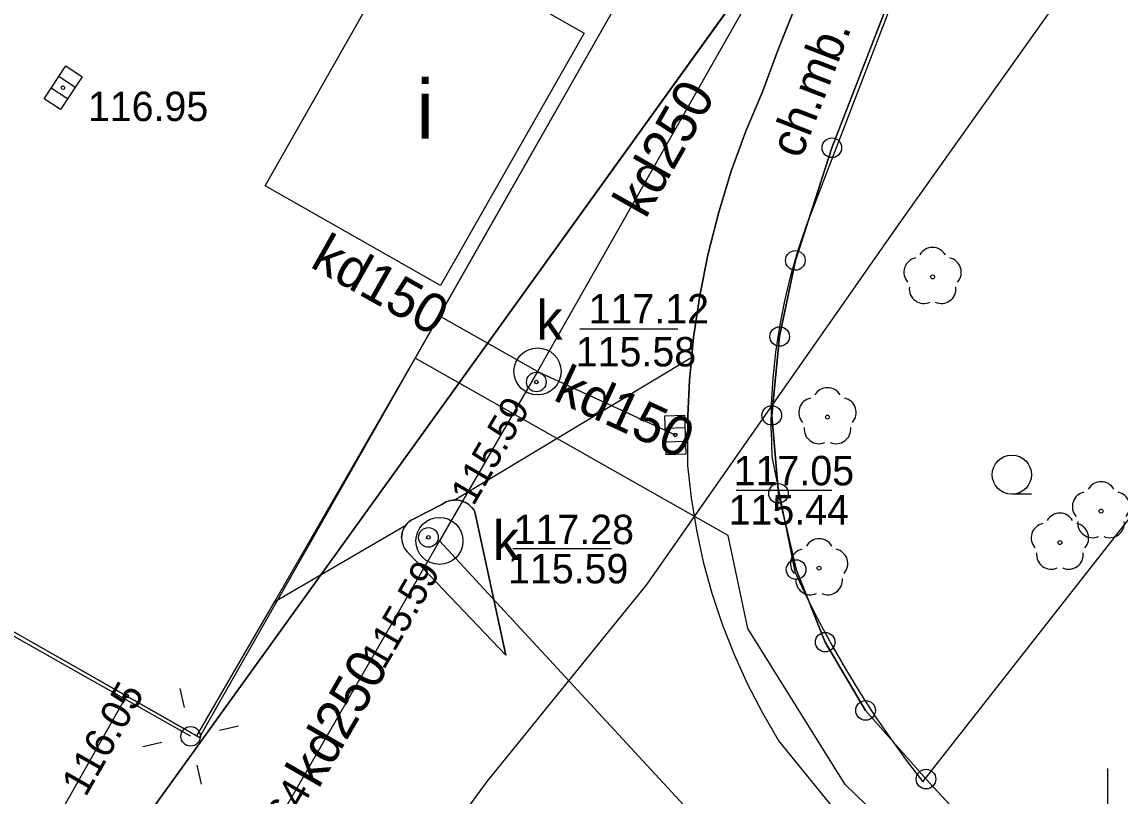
# Model space of a CAD drawing. Extents: x 6434771 to 6436222, y 5663454 to 5664782.
# Drawn here: x 6435472.34 to 6435500.32, y 5663804.3 to 5663824.03 of the extents above; entities that cross this region are included whole.
import ezdxf

# ---------------------------------------------------------------- set-up
doc = ezdxf.new("R2010")
doc.units = 0
for name, color, linetype in [('Warstwa 1', 7, 'Continuous'), ('Warstwa 10', 7, 'Continuous'), ('Warstwa 11', 7, 'Continuous'), ('Warstwa 12', 7, 'Continuous'), ('Warstwa 14', 7, 'Continuous'), ('Warstwa 15', 7, 'Continuous'), ('Warstwa 2', 7, 'Continuous'), ('Warstwa 30', 7, 'Continuous'), ('Warstwa 4', 7, 'Continuous'), ('Warstwa 5', 7, 'Continuous'), ('Warstwa 6', 7, 'Continuous'), ('Warstwa 63', 7, 'Continuous'), ('Warstwa 7', 7, 'Continuous'), ('Warstwa 8', 7, 'Continuous'), ('Warstwa 9', 7, 'Continuous')]:
    doc.layers.add(name, color=color, linetype=linetype)

msp = doc.modelspace()

# ---------------------------------------------------------------- linework, layer by layer
at = {"layer": 'Warstwa 1'}
for p, q in [((6435467.565, 5663792.724), (6435502.484, 5663841.227)), ((6435473.23, 5663800.59), (6435493.72, 5663829.05)), ((6435492.98, 5663820.82), (6435494.42, 5663824.54)), ((6435492.98, 5663820.82), (6435494.42, 5663824.54)), ((6435492.05, 5663817.95), (6435492.98, 5663820.82)), ((6435492.05, 5663817.95), (6435492.98, 5663820.82)), ((6435491.65, 5663816.01), (6435492.05, 5663817.95)), ((6435491.65, 5663816.01), (6435492.05, 5663817.95)), ((6435491.45, 5663814), (6435491.65, 5663816.01)), ((6435491.45, 5663814), (6435491.65, 5663816.01)), ((6435491.45, 5663814), (6435491.62, 5663812.01)), ((6435491.45, 5663814), (6435491.62, 5663812.01)), ((6435491.62, 5663812.01), (6435492.07, 5663810.07)), ((6435491.62, 5663812.01), (6435492.07, 5663810.07)), ((6435492.07, 5663810.07), (6435492.81, 5663808.22)), ((6435492.07, 5663810.07), (6435492.81, 5663808.22)), ((6435492.81, 5663808.22), (6435493.84, 5663806.48)), ((6435492.81, 5663808.22), (6435493.84, 5663806.48)), ((6435493.84, 5663806.48), (6435495.38, 5663804.73)), ((6435493.84, 5663806.48), (6435495.38, 5663804.73)), ((6435495.38, 5663804.73), (6435498.75, 5663801.08)), ((6435495.38, 5663804.73), (6435498.75, 5663801.08))]:
    msp.add_line(p, q, dxfattribs=at)
at = {"layer": 'Warstwa 10'}
for centre in [(6435492.98, 5663820.82), (6435492.05, 5663817.95), (6435491.65, 5663816.01), (6435491.45, 5663814), (6435491.62, 5663812.01), (6435492.07, 5663810.07), (6435492.81, 5663808.22), (6435493.84, 5663806.48), (6435495.38, 5663804.73)]:
    msp.add_circle(centre, 0.25, dxfattribs=at)
at = {"layer": 'Warstwa 11'}
for centre in [(6435495.548, 5663817.53), (6435492.869, 5663813.956), (6435499.84, 5663811.56), (6435498.792, 5663810.758), (6435492.655, 5663810.106)]:
    msp.add_circle(centre, 0.05, dxfattribs=at)
for centre, start, end in [((6435495.548, 5663817.905), 30.1471, 149.8529), ((6435495.191, 5663817.646), 102.1471, 221.8529), ((6435495.905, 5663817.646), 318.1471, 77.8529), ((6435495.328, 5663817.227), 174.1471, 293.8529), ((6435495.768, 5663817.227), 246.1471, 5.8529), ((6435492.869, 5663814.331), 30.1471, 149.8529), ((6435492.512, 5663814.072), 102.1471, 221.8529), ((6435493.226, 5663814.072), 318.1471, 77.8529), ((6435492.649, 5663813.653), 174.1471, 293.8529), ((6435493.089, 5663813.653), 246.1471, 5.8529), ((6435499.84, 5663811.935), 30.1471, 149.8529), ((6435499.483, 5663811.676), 102.1471, 221.8529), ((6435500.197, 5663811.676), 318.1471, 77.8529), ((6435498.792, 5663811.133), 30.1471, 149.8529), ((6435498.435, 5663810.874), 102.1471, 221.8529), ((6435499.149, 5663810.874), 318.1471, 77.8529), ((6435499.62, 5663811.257), 174.1471, 293.8529), ((6435500.06, 5663811.257), 246.1471, 5.8529), ((6435492.655, 5663810.481), 30.1471, 149.8529), ((6435492.298, 5663810.222), 102.1471, 221.8529), ((6435493.012, 5663810.222), 318.1471, 77.8529), ((6435498.572, 5663810.455), 174.1471, 293.8529), ((6435499.012, 5663810.455), 246.1471, 5.8529), ((6435492.435, 5663809.803), 174.1471, 293.8529), ((6435492.875, 5663809.803), 246.1471, 5.8529)]:
    msp.add_arc(centre, 0.375, start, end, dxfattribs=at)
at = {"layer": 'Warstwa 12'}
for points in [[(6435465.145, 5663779.301), (6435479.98, 5663798.908), (6435484.2, 5663804.668), (6435488.278, 5663809.701), (6435494.681, 5663818.854), (6435504.116, 5663832.141), (6435514.059, 5663844.527), (6435522.997, 5663857.62), (6435545.493, 5663888.796), (6435569.737, 5663922.271), (6435582.719, 5663940.386)], [(6435497.61, 5663776.71), (6435497.62, 5663777.21), (6435497.63, 5663777.61), (6435498.65, 5663778.12), (6435498.93, 5663779.83), (6435509.49, 5663786.12), (6435508.9, 5663787.55), (6435506.94, 5663790.25), (6435500.53, 5663797.17), (6435496.25, 5663801.75), (6435493.32, 5663804.59), (6435490.84, 5663808.57), (6435490.34, 5663810.94), (6435482.363, 5663815.454)], [(6435476.64, 5663805.82), (6435462.83, 5663813.62)]]:
    msp.add_lwpolyline(points, dxfattribs=at)
at = {"layer": 'Warstwa 14'}
for p, q in [((6435486.557, 5663816.204), (6435489.054, 5663816.204)), ((6435490.541, 5663812.092), (6435492.981, 5663812.092)), ((6435487.362, 5663810.598), (6435484.852, 5663810.598))]:
    msp.add_line(p, q, dxfattribs=at)
for centre in [(6435485.45, 5663814.85), (6435488.99, 5663813.5), (6435482.7, 5663810.89), (6435482.7, 5663810.89), (6435482.7, 5663810.89), (6435475.009, 5663806.848)]:
    msp.add_circle(centre, 0.045, dxfattribs=at)
at = {"layer": 'Warstwa 15'}
for centre in [(6435485.48, 5663815.12), (6435482.98, 5663810.8)]:
    msp.add_circle(centre, 0.6, dxfattribs=at)
at = {"layer": 'Warstwa 2'}
msp.add_circle((6435476.64, 5663805.82), 0.25, dxfattribs=at)
at = {"layer": 'Warstwa 30'}
for p, q in [((6435476.87, 5663805.79), (6435551.44, 5663936.99)), ((6435435.05, 5663829.56), (6435476.87, 5663805.79))]:
    msp.add_line(p, q, dxfattribs=at)
at = {"layer": 'Warstwa 4'}
for p, q in [((6435473.695, 5663822.358), (6435473.278, 5663822.634)), ((6435473.502, 5663822.066), (6435473.085, 5663822.342)), ((6435489.234, 5663813.683), (6435488.734, 5663813.666)), ((6435489.246, 5663813.334), (6435488.746, 5663813.317))]:
    msp.add_line(p, q, dxfattribs=at)
for points in [[(6435473.875, 5663822.629), (6435473.322, 5663821.795), (6435472.905, 5663822.071), (6435473.458, 5663822.905)], [(6435489.223, 5663814.008), (6435489.257, 5663813.009), (6435488.757, 5663812.992), (6435488.723, 5663813.991)]]:
    msp.add_lwpolyline(points, close=True, dxfattribs=at)
for points in [[(6435476.481, 5663806.553), (6435476.374, 5663807.041)], [(6435477.373, 5663805.979), (6435477.861, 5663806.086)], [(6435475.907, 5663805.661), (6435475.419, 5663805.554)], [(6435476.799, 5663805.087), (6435476.906, 5663804.599)]]:
    msp.add_lwpolyline(points, dxfattribs=at)
for centre in [(6435485.45, 5663814.85), (6435482.7, 5663810.89)]:
    msp.add_circle(centre, 0.25, dxfattribs=at)
at = {"layer": 'Warstwa 6'}
msp.add_line((6435498.067, 5663811.988), (6435497.567, 5663811.988), dxfattribs=at)
for points in [[(6435421.61, 5663811.04), (6435460.082, 5663789.265), (6435463.751, 5663787.49), (6435467.565, 5663792.724), (6435473.23, 5663800.59), (6435493.72, 5663829.05), (6435502.484, 5663841.227), (6435575.72, 5663942.78), (6435514.97, 5663977.09)], [(6435478.54, 5663819.85), (6435482.19, 5663826.29), (6435486.67, 5663823.74), (6435483.01, 5663817.31)]]:
    msp.add_lwpolyline(points, close=True, dxfattribs=at)
for points in [[(6435502.484, 5663841.227), (6435493.72, 5663829.05), (6435495.77, 5663827.21), (6435494.42, 5663824.54), (6435492.98, 5663820.82), (6435492.05, 5663817.95), (6435491.65, 5663816.01), (6435491.45, 5663814), (6435491.62, 5663812.01), (6435492.07, 5663810.07), (6435492.81, 5663808.22), (6435493.84, 5663806.48), (6435495.38, 5663804.73), (6435498.75, 5663801.08), (6435497.48, 5663799.45), (6435506.7, 5663789.56)], [(6435506.7, 5663789.56), (6435497.48, 5663799.45), (6435498.75, 5663801.08), (6435495.38, 5663804.73), (6435493.84, 5663806.48), (6435492.81, 5663808.22), (6435492.07, 5663810.07), (6435491.62, 5663812.01), (6435491.45, 5663814), (6435491.65, 5663816.01), (6435492.05, 5663817.95), (6435492.98, 5663820.82), (6435494.42, 5663824.54), (6435495.77, 5663827.21), (6435493.72, 5663829.05), (6435473.23, 5663800.59), (6435476.26, 5663799.28), (6435478.05, 5663798.38), (6435491.51, 5663790.72), (6435493.2, 5663789.71), (6435495.13, 5663788.25), (6435496.7, 5663786.46), (6435498.08, 5663784.26)], [(6435492.035, 5663824.384), (6435491.61, 5663823.322), (6435491.21, 5663822.25), (6435490.788, 5663821.246), (6435490.417, 5663820.222), (6435490.097, 5663819.181), (6435489.83, 5663818.125), (6435489.616, 5663817.058), (6435489.456, 5663815.981), (6435489.35, 5663814.897), (6435489.298, 5663813.809), (6435489.3, 5663812.72), (6435489.392, 5663811.896), (6435489.527, 5663811.077), (6435489.705, 5663810.267), (6435489.924, 5663809.467), (6435490.186, 5663808.68), (6435490.488, 5663807.908), (6435490.83, 5663807.152), (6435491.211, 5663806.416), (6435491.63, 5663805.7), (6435493.22, 5663803.74), (6435497.34, 5663799.33), (6435500.85, 5663795.55)], [(6435483.04, 5663811.73), (6435482.29, 5663811.35), (6435482.242, 5663811.32), (6435482.198, 5663811.284), (6435482.157, 5663811.244), (6435482.121, 5663811.2), (6435482.09, 5663811.153), (6435482.064, 5663811.102), (6435482.043, 5663811.049), (6435482.029, 5663810.994), (6435482.02, 5663810.938), (6435482.017, 5663810.882), (6435482.02, 5663810.825), (6435482.029, 5663810.769), (6435482.044, 5663810.714), (6435482.065, 5663810.661), (6435482.091, 5663810.611), (6435482.123, 5663810.563), (6435482.159, 5663810.52), (6435482.2, 5663810.48), (6435484.67, 5663807.89), (6435483.884, 5663811.542), (6435483.853, 5663811.595), (6435483.816, 5663811.644), (6435483.774, 5663811.689), (6435483.727, 5663811.729), (6435483.676, 5663811.763), (6435483.622, 5663811.792), (6435483.565, 5663811.815), (6435483.506, 5663811.832), (6435483.445, 5663811.842), (6435483.384, 5663811.845), (6435483.322, 5663811.842), (6435483.262, 5663811.832), (6435483.202, 5663811.816), (6435483.145, 5663811.793), (6435483.091, 5663811.764), (6435483.04, 5663811.73)]]:
    msp.add_lwpolyline(points, dxfattribs=at)
for centre, radius in [((6435473.39, 5663822.35), 0.045), ((6435485.45, 5663814.85), 0.045), ((6435488.99, 5663813.5), 0.045), ((6435497.567, 5663812.488), 0.5), ((6435482.7, 5663810.89), 0.045)]:
    msp.add_circle(centre, radius, dxfattribs=at)
at = {"layer": 'Warstwa 63'}
msp.add_line((6435500, 5663805), (6435500, 5663795), dxfattribs=at)
at = {"layer": 'Warstwa 7'}
for points in [[(6435498.72, 5663838.42), (6435485.48, 5663815.12)], [(6435485.48, 5663815.12), (6435482.976, 5663816.533)], [(6435485.48, 5663815.12), (6435482.98, 5663810.8)], [(6435485.48, 5663815.12), (6435488.99, 5663813.5)], [(6435482.98, 5663810.8), (6435477.44, 5663801.2)], [(6435482.98, 5663810.8), (6435514.4, 5663776.8)], [(6435475.009, 5663806.848), (6435470.96, 5663799.72)]]:
    msp.add_lwpolyline(points, dxfattribs=at)
at = {"layer": 'Warstwa 8'}
for p, q in [((6435482.331, 5663815.398), (6435517.009, 5663876.411)), ((6435491.61, 5663823.322), (6435492.035, 5663824.384)), ((6435491.21, 5663822.25), (6435491.61, 5663823.322)), ((6435490.788, 5663821.246), (6435491.21, 5663822.25)), ((6435490.417, 5663820.222), (6435490.788, 5663821.246)), ((6435490.097, 5663819.181), (6435490.417, 5663820.222)), ((6435489.83, 5663818.125), (6435490.097, 5663819.181)), ((6435489.616, 5663817.058), (6435489.83, 5663818.125)), ((6435489.456, 5663815.981), (6435489.616, 5663817.058)), ((6435489.408, 5663815.486), (6435489.456, 5663815.981)), ((6435478.783, 5663809.26), (6435482.331, 5663815.398)), ((6435483.353, 5663811.843), (6435489.408, 5663815.486)), ((6435483.353, 5663811.843), (6435489.408, 5663815.486)), ((6435489.35, 5663814.897), (6435489.408, 5663815.486)), ((6435489.298, 5663813.809), (6435489.35, 5663814.897)), ((6435489.298, 5663813.809), (6435489.3, 5663812.72)), ((6435489.3, 5663812.72), (6435489.392, 5663811.896)), ((6435483.04, 5663811.73), (6435483.091, 5663811.764)), ((6435483.091, 5663811.764), (6435483.145, 5663811.793)), ((6435483.145, 5663811.793), (6435483.202, 5663811.816)), ((6435483.202, 5663811.816), (6435483.262, 5663811.832)), ((6435483.262, 5663811.832), (6435483.322, 5663811.842)), ((6435483.322, 5663811.842), (6435483.353, 5663811.843)), ((6435483.353, 5663811.843), (6435483.384, 5663811.845)), ((6435483.384, 5663811.845), (6435483.445, 5663811.842)), ((6435483.445, 5663811.842), (6435483.506, 5663811.832)), ((6435483.506, 5663811.832), (6435483.565, 5663811.815)), ((6435483.565, 5663811.815), (6435483.622, 5663811.792)), ((6435483.622, 5663811.792), (6435483.676, 5663811.763)), ((6435483.676, 5663811.763), (6435483.727, 5663811.729)), ((6435489.392, 5663811.896), (6435489.527, 5663811.077)), ((6435482.29, 5663811.35), (6435483.04, 5663811.73)), ((6435483.727, 5663811.729), (6435483.774, 5663811.689)), ((6435483.774, 5663811.689), (6435483.816, 5663811.644)), ((6435483.816, 5663811.644), (6435483.853, 5663811.595)), ((6435483.853, 5663811.595), (6435483.884, 5663811.542)), ((6435483.884, 5663811.542), (6435484.67, 5663807.89)), ((6435478.783, 5663809.26), (6435482.121, 5663811.2)), ((6435478.783, 5663809.26), (6435482.121, 5663811.2)), ((6435482.09, 5663811.153), (6435482.121, 5663811.2)), ((6435482.121, 5663811.2), (6435482.157, 5663811.244)), ((6435482.157, 5663811.244), (6435482.198, 5663811.284)), ((6435482.198, 5663811.284), (6435482.242, 5663811.32)), ((6435482.242, 5663811.32), (6435482.29, 5663811.35)), ((6435467.544, 5663811.091), (6435476.8, 5663805.83)), ((6435482.017, 5663810.882), (6435482.02, 5663810.938)), ((6435482.02, 5663810.938), (6435482.029, 5663810.994)), ((6435482.029, 5663810.994), (6435482.043, 5663811.049)), ((6435482.043, 5663811.049), (6435482.064, 5663811.102)), ((6435482.064, 5663811.102), (6435482.09, 5663811.153)), ((6435489.527, 5663811.077), (6435489.705, 5663810.267)), ((6435482.017, 5663810.882), (6435482.02, 5663810.825)), ((6435482.02, 5663810.825), (6435482.029, 5663810.769)), ((6435482.029, 5663810.769), (6435482.044, 5663810.714)), ((6435482.044, 5663810.714), (6435482.065, 5663810.661)), ((6435482.065, 5663810.661), (6435482.091, 5663810.611)), ((6435482.091, 5663810.611), (6435482.123, 5663810.563)), ((6435482.123, 5663810.563), (6435482.159, 5663810.52)), ((6435482.159, 5663810.52), (6435482.2, 5663810.48)), ((6435482.2, 5663810.48), (6435484.67, 5663807.89)), ((6435489.705, 5663810.267), (6435489.924, 5663809.467)), ((6435476.8, 5663805.83), (6435478.783, 5663809.26)), ((6435489.924, 5663809.467), (6435490.186, 5663808.68)), ((6435490.186, 5663808.68), (6435490.488, 5663807.908)), ((6435490.488, 5663807.908), (6435490.83, 5663807.152)), ((6435490.83, 5663807.152), (6435491.211, 5663806.416)), ((6435491.211, 5663806.416), (6435491.63, 5663805.7)), ((6435491.63, 5663805.7), (6435493.22, 5663803.74))]:
    msp.add_line(p, q, dxfattribs=at)
at = {"layer": 'Warstwa 9'}
for p, q in [((6435495.3, 5663804.66), (6435513.06, 5663827.33)), ((6435492.33, 5663818.84), (6435494.85, 5663825.39)), ((6435491.61, 5663823.322), (6435492.035, 5663824.384)), ((6435491.21, 5663822.25), (6435491.61, 5663823.322)), ((6435490.788, 5663821.246), (6435491.21, 5663822.25)), ((6435490.417, 5663820.222), (6435490.788, 5663821.246)), ((6435490.097, 5663819.181), (6435490.417, 5663820.222)), ((6435489.83, 5663818.125), (6435490.097, 5663819.181)), ((6435492.119, 5663818.208), (6435492.33, 5663818.84)), ((6435491.935, 5663817.568), (6435492.119, 5663818.208)), ((6435489.616, 5663817.058), (6435489.83, 5663818.125)), ((6435491.78, 5663816.921), (6435491.935, 5663817.568)), ((6435489.456, 5663815.981), (6435489.616, 5663817.058)), ((6435491.653, 5663816.267), (6435491.78, 5663816.921)), ((6435491.554, 5663815.609), (6435491.653, 5663816.267)), ((6435489.408, 5663815.486), (6435489.456, 5663815.981)), ((6435489.35, 5663814.897), (6435489.408, 5663815.486)), ((6435491.485, 5663814.946), (6435491.554, 5663815.609)), ((6435489.298, 5663813.809), (6435489.35, 5663814.897)), ((6435491.444, 5663814.282), (6435491.485, 5663814.946)), ((6435491.432, 5663813.616), (6435491.444, 5663814.282)), ((6435489.298, 5663813.809), (6435489.3, 5663812.72)), ((6435491.432, 5663813.616), (6435491.45, 5663812.95)), ((6435491.45, 5663812.95), (6435492.04, 5663810.01)), ((6435489.3, 5663812.72), (6435489.392, 5663811.896)), ((6435489.392, 5663811.896), (6435489.527, 5663811.077)), ((6435489.527, 5663811.077), (6435489.705, 5663810.267)), ((6435489.705, 5663810.267), (6435489.924, 5663809.467)), ((6435492.04, 5663810.01), (6435492.337, 5663809.379)), ((6435489.924, 5663809.467), (6435490.186, 5663808.68)), ((6435492.337, 5663809.379), (6435492.651, 5663808.756)), ((6435490.186, 5663808.68), (6435490.488, 5663807.908)), ((6435492.651, 5663808.756), (6435492.982, 5663808.141)), ((6435492.982, 5663808.141), (6435493.329, 5663807.536)), ((6435490.488, 5663807.908), (6435490.83, 5663807.152)), ((6435493.329, 5663807.536), (6435493.692, 5663806.94)), ((6435490.83, 5663807.152), (6435491.211, 5663806.416)), ((6435493.692, 5663806.94), (6435494.071, 5663806.354)), ((6435491.211, 5663806.416), (6435491.63, 5663805.7)), ((6435494.071, 5663806.354), (6435494.466, 5663805.778)), ((6435491.63, 5663805.7), (6435493.22, 5663803.74)), ((6435494.466, 5663805.778), (6435494.875, 5663805.214)), ((6435494.875, 5663805.214), (6435495.3, 5663804.66))]:
    msp.add_line(p, q, dxfattribs=at)

# ---------------------------------------------------------------- texts
at = {"layer": 'Warstwa 14'}
for s, p in [('115.58', (6435486.454, 5663815.248)), ('115.44', (6435490.349, 5663811.217)), ('115.59', (6435484.727, 5663809.718))]:
    msp.add_text(s, height=0.75, dxfattribs=at).set_placement(p)
for s, height, rotation, p in [('115.59', 0.7125, 59.9428, (6435483.846, 5663811.666)), ('115.59', 0.7125, 60.0116, (6435481.565, 5663807.491)), ('116.05', 0.75, 60.4012, (6435473.964, 5663804.249)), ('115.64', 0.75, 60.0116, (6435478.207, 5663801.779))]:
    msp.add_text(s, height=height, rotation=rotation, dxfattribs=at).set_placement(p)
at = {"layer": 'Warstwa 5'}
for p in [(6435485.449, 5663815.933), (6435484.341, 5663810.318)]:
    msp.add_text('k', height=1, dxfattribs=at).set_placement(p)
at = {"layer": 'Warstwa 6'}
for s, p in [('116.95', (6435474.022, 5663821.501)), ('117.12', (6435486.782, 5663816.342)), ('117.05', (6435490.479, 5663812.217)), ('117.28', (6435484.87, 5663810.718))]:
    msp.add_text(s, height=0.75, dxfattribs=at).set_placement(p)
at = {"layer": 'Warstwa 7'}
for s, rotation, p in [('kd250', 60.3955, (6435488.231, 5663818.984)), ('kd150', 330.568, (6435479.653, 5663817.797)), ('kd150', 335.2261, (6435485.849, 5663814.404)), ('kd250', 60.0116, (6435479.896, 5663804.456))]:
    msp.add_text(s, height=1, rotation=rotation, dxfattribs=at).set_placement(p)
at = {"layer": 'Warstwa 8'}
msp.add_text('i', height=1.5, dxfattribs=at).set_placement((6435482.395, 5663821.049))
at = {"layer": 'Warstwa 9'}
msp.add_text('ch.mb.', height=0.9, rotation=68.9555, dxfattribs=at).set_placement((6435492.192, 5663820.51))

doc.saveas('drawing.dxf')
